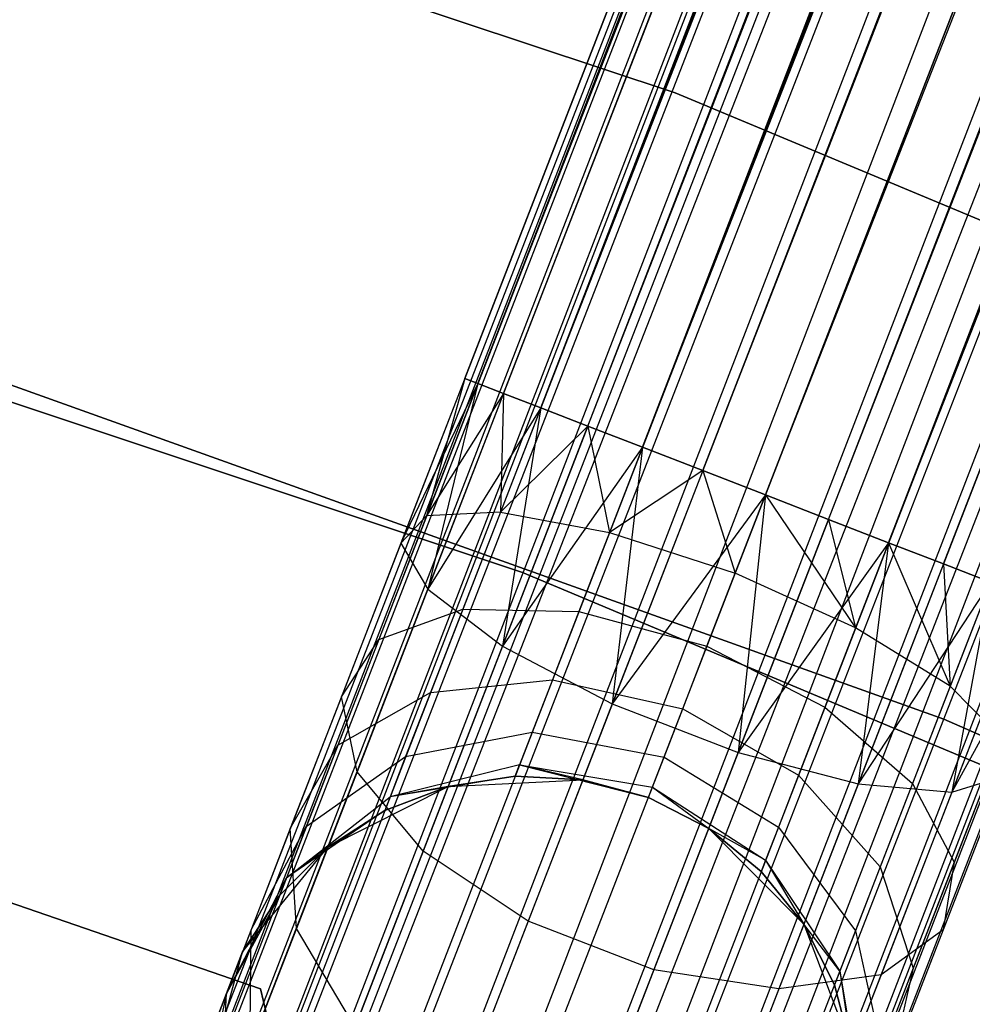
# Model space of a CAD drawing. Extents: x -189 to 189, y -189 to 189.
# Tile 517 of 591: x 20.26 to 23.19, y 56.65 to 59.69. Entities that reach past the tile are written whole.
import ezdxf

# ---------------------------------------------------------------- set-up
doc = ezdxf.new("R2010")
doc.units = 0
doc.header["$LTSCALE"] = 25.4
doc.layers.get('0').update_dxf_attribs({"linetype": 'CONTINUOUS'})

# ---------------------------------------------------------------- blocks, each defined once
blk = doc.blocks.new('CAMELEON-KENAI-C-12244_STL')
at = {"color": 0}
for p, q in [((59.9366, 157.4639, -9.3955), (14.6941, 40.6796, -9.3955)), ((59.9366, 157.4639, -9.3955), (14.6941, 40.6796, -9.6045)), ((59.9366, 157.4639, -9.3955), (14.6941, 40.6796, -9.3955)), ((59.9366, 157.4639, -9.3955), (14.6941, 40.6796, -9.6045)), ((59.9366, 157.4639, -9.3955), (14.7346, 40.6639, -9.809)), ((59.9366, 157.4639, -9.3955), (14.7346, 40.6639, -9.809)), ((59.9771, 157.4482, -9.809), (14.7346, 40.6639, -9.809)), ((59.9771, 157.4482, -9.809), (14.7346, 40.6639, -9.809)), ((59.9771, 157.4482, -9.809), (14.8139, 40.6331, -10)), ((59.9771, 157.4482, -9.809), (14.8139, 40.6331, -10)), ((59.9771, 157.4482, -9.809), (14.9285, 40.5888, -10.1691)), ((59.9771, 157.4482, -9.809), (14.9285, 40.5888, -10.1691)), ((60.0564, 157.4175, -9), (14.6941, 40.6796, -9.3955)), ((60.0564, 157.4175, -9), (14.6941, 40.6796, -9.3955)), ((60.0564, 157.4175, -9), (14.7346, 40.6639, -9.191)), ((60.0564, 157.4175, -9), (14.7346, 40.6639, -9.191)), ((14.8139, 40.6331, -9), (60.0564, 157.4175, -9)), ((14.8139, 40.6331, -9), (60.0564, 157.4175, -9)), ((14.9285, 40.5888, -8.8309), (60.0564, 157.4175, -9)), ((14.9285, 40.5888, -8.8309), (60.0564, 157.4175, -9)), ((60.171, 157.3731, -10.1691), (14.9285, 40.5888, -10.1691)), ((60.171, 157.3731, -10.1691), (14.9285, 40.5888, -10.1691)), ((60.171, 157.3731, -10.1691), (15.0733, 40.5326, -10.309)), ((60.171, 157.3731, -10.1691), (15.0733, 40.5326, -10.309)), ((14.9285, 40.5888, -8.8309), (60.3158, 157.317, -8.691)), ((14.9285, 40.5888, -8.8309), (60.3158, 157.317, -8.691)), ((15.0733, 40.5326, -8.691), (60.3158, 157.317, -8.691)), ((15.0733, 40.5326, -8.691), (60.3158, 157.317, -8.691)), ((60.4846, 157.2516, -10.4135), (15.0733, 40.5326, -10.309)), ((60.4846, 157.2516, -10.4135), (15.0733, 40.5326, -10.309)), ((60.4846, 157.2516, -10.4135), (15.2421, 40.4672, -10.4135)), ((60.4846, 157.2516, -10.4135), (15.2421, 40.4672, -10.4135)), ((15.4275, 40.3954, -10.4781), (60.4846, 157.2516, -10.4135)), ((15.4275, 40.3954, -10.4781), (60.4846, 157.2516, -10.4135)), ((15.6214, 40.3203, -10.5), (60.4846, 157.2516, -10.4135)), ((15.6214, 40.3203, -10.5), (60.4846, 157.2516, -10.4135)), ((15.0733, 40.5326, -8.691), (60.67, 157.1798, -8.5219)), ((15.0733, 40.5326, -8.691), (60.67, 157.1798, -8.5219)), ((15.2421, 40.4672, -8.5864), (60.67, 157.1798, -8.5219)), ((15.2421, 40.4672, -8.5864), (60.67, 157.1798, -8.5219)), ((60.67, 157.1798, -8.5219), (15.4275, 40.3954, -8.5219)), ((60.67, 157.1798, -8.5219), (15.4275, 40.3954, -8.5219)), ((15.6214, 40.3203, -8.5), (60.8639, 157.1047, -8.5)), ((15.6214, 40.3203, -8.5), (60.8639, 157.1047, -8.5)), ((15.6214, 40.3203, -10.5), (60.8639, 157.1047, -10.5)), ((15.6214, 40.3203, -10.5), (60.8639, 157.1047, -10.5)), ((15.8153, 40.2452, -10.4781), (60.8639, 157.1047, -10.5)), ((15.8153, 40.2452, -10.4781), (60.8639, 157.1047, -10.5)), ((16.0007, 40.1734, -10.4135), (60.8639, 157.1047, -10.5)), ((16.0007, 40.1734, -10.4135), (60.8639, 157.1047, -10.5)), ((15.8153, 40.2452, -8.5219), (61.0578, 157.0296, -8.5219)), ((15.8153, 40.2452, -8.5219), (61.0578, 157.0296, -8.5219)), ((61.2432, 156.9577, -10.4135), (16.0007, 40.1734, -10.4135)), ((61.2432, 156.9577, -10.4135), (16.0007, 40.1734, -10.4135)), ((61.2432, 156.9577, -10.4135), (16.1695, 40.108, -10.309)), ((61.2432, 156.9577, -10.4135), (16.1695, 40.108, -10.309)), ((61.2432, 156.9577, -10.4135), (16.3144, 40.0518, -10.1691)), ((61.2432, 156.9577, -10.4135), (16.3144, 40.0518, -10.1691)), ((15.8153, 40.2452, -8.5219), (61.412, 156.8923, -8.691)), ((15.8153, 40.2452, -8.5219), (61.412, 156.8923, -8.691)), ((16.0007, 40.1734, -8.5864), (61.412, 156.8923, -8.691)), ((16.0007, 40.1734, -8.5864), (61.412, 156.8923, -8.691)), ((61.412, 156.8923, -8.691), (16.1695, 40.108, -8.691)), ((61.412, 156.8923, -8.691), (16.1695, 40.108, -8.691)), ((61.5569, 156.8362, -10.1691), (16.3144, 40.0518, -10.1691)), ((61.5569, 156.8362, -10.1691), (16.3144, 40.0518, -10.1691)), ((61.5569, 156.8362, -10.1691), (16.429, 40.0075, -10)), ((61.5569, 156.8362, -10.1691), (16.429, 40.0075, -10)), ((61.5569, 156.8362, -10.1691), (16.5083, 39.9767, -9.809)), ((61.5569, 156.8362, -10.1691), (16.5083, 39.9767, -9.809)), ((16.1695, 40.108, -8.691), (61.6715, 156.7918, -9)), ((16.1695, 40.108, -8.691), (61.6715, 156.7918, -9)), ((16.3144, 40.0518, -8.8309), (61.6715, 156.7918, -9)), ((16.3144, 40.0518, -8.8309), (61.6715, 156.7918, -9)), ((61.6715, 156.7918, -9), (16.429, 40.0075, -9)), ((61.6715, 156.7918, -9), (16.429, 40.0075, -9)), ((61.6715, 156.7918, -9), (16.5083, 39.9767, -9.191)), ((61.6715, 156.7918, -9), (16.5083, 39.9767, -9.191)), ((61.7508, 156.7611, -9.809), (16.5083, 39.9767, -9.809)), ((61.7508, 156.7611, -9.809), (16.5083, 39.9767, -9.809)), ((61.7913, 156.7454, -9.3955), (16.5083, 39.9767, -9.191)), ((61.7913, 156.7454, -9.3955), (16.5083, 39.9767, -9.191)), ((61.7508, 156.7611, -9.809), (16.5488, 39.961, -9.6045)), ((61.7508, 156.7611, -9.809), (16.5488, 39.961, -9.3955)), ((61.7508, 156.7611, -9.809), (16.5488, 39.961, -9.6045)), ((61.7508, 156.7611, -9.809), (16.5488, 39.961, -9.3955)), ((61.7913, 156.7454, -9.3955), (16.5488, 39.961, -9.3955)), ((61.7913, 156.7454, -9.3955), (16.5488, 39.961, -9.3955)), ((21.6299, 58.583, -159.6045), (57.1579, 150.2914, -159.6045)), ((21.6299, 58.583, -159.6045), (57.1579, 150.2914, -159.6045)), ((21.6299, 58.583, -159.6045), (57.1984, 150.2757, -159.191)), ((21.6299, 58.583, -159.6045), (57.1984, 150.2757, -159.191)), ((21.6299, 58.583, -159.3955), (57.1984, 150.2757, -159.191)), ((21.6299, 58.583, -159.3955), (57.1984, 150.2757, -159.191)), ((21.6704, 58.5673, -159.809), (57.1579, 150.2914, -159.6045)), ((21.6704, 58.5673, -159.809), (57.1579, 150.2914, -159.6045)), ((21.6704, 58.5673, -159.191), (57.1984, 150.2757, -159.191)), ((21.6704, 58.5673, -159.191), (57.1984, 150.2757, -159.191)), ((21.6704, 58.5673, -159.809), (57.2777, 150.245, -160)), ((21.6704, 58.5673, -159.809), (57.2777, 150.245, -160)), ((21.7497, 58.5366, -160), (57.2777, 150.245, -160)), ((21.7497, 58.5366, -160), (57.2777, 150.245, -160)), ((21.8643, 58.4922, -160.1691), (57.2777, 150.245, -160)), ((21.8643, 58.4922, -160.1691), (57.2777, 150.245, -160)), ((21.6704, 58.5673, -159.191), (57.3923, 150.2006, -158.8309)), ((21.6704, 58.5673, -159.191), (57.3923, 150.2006, -158.8309)), ((21.7497, 58.5366, -159), (57.3923, 150.2006, -158.8309)), ((21.7497, 58.5366, -159), (57.3923, 150.2006, -158.8309)), ((21.8643, 58.4922, -158.8309), (57.3923, 150.2006, -158.8309)), ((21.8643, 58.4922, -158.8309), (57.3923, 150.2006, -158.8309)), ((21.8643, 58.4922, -160.1691), (57.5372, 150.1445, -160.309)), ((21.8643, 58.4922, -160.1691), (57.5372, 150.1445, -160.309)), ((22.0092, 58.4361, -160.309), (57.5372, 150.1445, -160.309)), ((22.0092, 58.4361, -160.309), (57.5372, 150.1445, -160.309)), ((22.178, 58.3707, -160.4135), (57.5372, 150.1445, -160.309)), ((22.178, 58.3707, -160.4135), (57.5372, 150.1445, -160.309)), ((21.8643, 58.4922, -158.8309), (57.706, 150.0791, -158.5865)), ((21.8643, 58.4922, -158.8309), (57.706, 150.0791, -158.5865)), ((22.0092, 58.4361, -158.691), (57.706, 150.0791, -158.5865)), ((22.0092, 58.4361, -158.691), (57.706, 150.0791, -158.5865)), ((22.178, 58.3707, -158.5865), (57.706, 150.0791, -158.5865)), ((22.178, 58.3707, -158.5865), (57.706, 150.0791, -158.5865)), ((22.178, 58.3707, -160.4135), (57.8914, 150.0072, -160.4781)), ((22.178, 58.3707, -160.4135), (57.8914, 150.0072, -160.4781)), ((22.3634, 58.2989, -160.4781), (57.8914, 150.0072, -160.4781)), ((22.3634, 58.2989, -160.4781), (57.8914, 150.0072, -160.4781)), ((22.178, 58.3707, -158.5865), (58.0853, 149.9321, -158.5)), ((22.178, 58.3707, -158.5865), (58.0853, 149.9321, -158.5)), ((22.3634, 58.2989, -158.5219), (58.0853, 149.9321, -158.5)), ((22.3634, 58.2989, -158.5219), (58.0853, 149.9321, -158.5)), ((58.0853, 149.9321, -158.5), (22.5573, 58.2238, -158.5)), ((22.5573, 58.2238, -160.5), (58.0853, 149.9321, -160.5)), ((22.5573, 58.2238, -160.5), (58.0853, 149.9321, -160.5)), ((58.0853, 149.9321, -158.5), (22.5573, 58.2238, -158.5)), ((22.7511, 58.1487, -160.4781), (58.2791, 149.857, -160.4781)), ((22.7511, 58.1487, -160.4781), (58.2791, 149.857, -160.4781)), ((22.9365, 58.0768, -160.4135), (58.2791, 149.857, -160.4781)), ((22.9365, 58.0768, -160.4135), (58.2791, 149.857, -160.4781)), ((22.5573, 58.2238, -158.5), (58.4645, 149.7852, -158.5865)), ((22.5573, 58.2238, -158.5), (58.4645, 149.7852, -158.5865)), ((22.7511, 58.1487, -158.5219), (58.4645, 149.7852, -158.5865)), ((22.7511, 58.1487, -158.5219), (58.4645, 149.7852, -158.5865)), ((22.9365, 58.0768, -158.5865), (58.4645, 149.7852, -158.5865)), ((22.9365, 58.0768, -158.5865), (58.4645, 149.7852, -158.5865)), ((22.9365, 58.0768, -160.4135), (58.6334, 149.7198, -160.309)), ((22.9365, 58.0768, -160.4135), (58.6334, 149.7198, -160.309)), ((23.1054, 58.0114, -160.309), (58.6334, 149.7198, -160.309)), ((23.1054, 58.0114, -160.309), (58.6334, 149.7198, -160.309)), ((22.9365, 58.0768, -158.5865), (58.7782, 149.6637, -158.8309)), ((22.9365, 58.0768, -158.5865), (58.7782, 149.6637, -158.8309)), ((23.1054, 58.0114, -158.691), (58.7782, 149.6637, -158.8309)), ((23.1054, 58.0114, -158.691), (58.7782, 149.6637, -158.8309)), ((22.2785, 59.4632, -160.5), (17.7721, 60.9607, -160.5)), ((17.7721, 60.9607, -170), (22.2785, 59.4632, -170)), ((22.2785, 59.4632, -160.5), (17.7721, 60.9607, -160.5)), ((17.7721, 60.9607, -170), (22.2785, 59.4632, -170)), ((17.4131, 59.4508, -167), (21.8077, 57.9844, -167)), ((21.8077, 57.9844, -168), (17.4131, 59.4508, -168)), ((17.4131, 59.4508, -167), (21.8077, 57.9844, -167)), ((21.8077, 57.9844, -168), (17.4131, 59.4508, -168)), ((26.6604, 57.6332, -160.5), (22.2785, 59.4632, -160.5)), ((22.2785, 59.4632, -170), (26.6604, 57.6332, -170)), ((22.2785, 59.4632, -160.5), (22.2785, 59.4632, -170)), ((26.6604, 57.6332, -160.5), (22.2785, 59.4632, -160.5)), ((22.2785, 59.4632, -170), (26.6604, 57.6332, -170)), ((22.2785, 59.4632, -160.5), (22.2785, 59.4632, -170)), ((18.6893, 59.1148, -160.5), (23.1071, 57.5332, -160.5)), ((23.1071, 57.5332, -170), (18.6893, 59.1148, -170)), ((23.1071, 57.5332, -170), (18.6893, 59.1148, -170)), ((18.6893, 59.1148, -160.5), (23.1071, 57.5332, -160.5)), ((21.6299, 58.583, -159.6045), (21.4331, 58.0751, -159.4672)), ((21.6299, 58.583, -159.3955), (21.4331, 58.0751, -159.4672)), ((21.6299, 58.583, -159.3955), (21.4331, 58.0751, -159.4672)), ((21.6299, 58.583, -159.6045), (21.4331, 58.0751, -159.4672)), ((21.6299, 58.583, -159.6045), (21.5123, 58.1592, -159.8666)), ((21.6299, 58.583, -159.6045), (21.5123, 58.1592, -159.8666)), ((21.6704, 58.5673, -159.809), (21.6299, 58.583, -159.6045)), ((21.6299, 58.583, -159.3955), (21.6704, 58.5673, -159.191)), ((21.6299, 58.583, -159.3955), (21.6704, 58.5673, -159.191)), ((21.6704, 58.5673, -159.809), (21.6299, 58.583, -159.6045)), ((21.6704, 58.5673, -159.191), (21.4331, 58.0751, -159.4672)), ((21.6704, 58.5673, -159.191), (21.4331, 58.0751, -159.4672)), ((21.6704, 58.5673, -159.809), (21.5123, 58.1592, -159.8666)), ((21.6704, 58.5673, -159.809), (21.5123, 58.1592, -159.8666)), ((21.6704, 58.5673, -159.191), (21.516, 57.9333, -159.0852)), ((21.6704, 58.5673, -159.191), (21.516, 57.9333, -159.0852)), ((21.7497, 58.5366, -160), (21.6704, 58.5673, -159.809)), ((21.6704, 58.5673, -159.191), (21.7497, 58.5366, -159)), ((21.6704, 58.5673, -159.191), (21.7497, 58.5366, -159)), ((21.7497, 58.5366, -160), (21.6704, 58.5673, -159.809)), ((21.7497, 58.5366, -160), (21.5123, 58.1592, -159.8666)), ((21.7497, 58.5366, -160), (21.5123, 58.1592, -159.8666)), ((21.7497, 58.5366, -159), (21.516, 57.9333, -159.0852)), ((21.7497, 58.5366, -159), (21.516, 57.9333, -159.0852)), ((21.7497, 58.5366, -160), (21.7399, 58.171, -160.2145)), ((21.7497, 58.5366, -160), (21.7399, 58.171, -160.2145)), ((21.8643, 58.4922, -160.1691), (21.7497, 58.5366, -160)), ((21.7497, 58.5366, -159), (21.8643, 58.4922, -158.8309)), ((21.7497, 58.5366, -159), (21.8643, 58.4922, -158.8309)), ((21.8643, 58.4922, -160.1691), (21.7497, 58.5366, -160)), ((21.8643, 58.4922, -158.8309), (21.516, 57.9333, -159.0852)), ((21.8643, 58.4922, -158.8309), (21.516, 57.9333, -159.0852)), ((21.8643, 58.4922, -160.1691), (21.7399, 58.171, -160.2145)), ((21.8643, 58.4922, -160.1691), (21.7399, 58.171, -160.2145)), ((21.8643, 58.4922, -158.8309), (21.7465, 57.7582, -158.7867)), ((21.8643, 58.4922, -158.8309), (21.7465, 57.7582, -158.7867)), ((22.0092, 58.4361, -160.309), (21.8643, 58.4922, -160.1691)), ((21.8643, 58.4922, -158.8309), (22.0092, 58.4361, -158.691)), ((21.8643, 58.4922, -158.8309), (22.0092, 58.4361, -158.691)), ((22.0092, 58.4361, -160.309), (21.8643, 58.4922, -160.1691)), ((22.0092, 58.4361, -160.309), (21.7399, 58.171, -160.2145)), ((22.0092, 58.4361, -160.309), (21.7399, 58.171, -160.2145)), ((22.0092, 58.4361, -158.691), (21.7465, 57.7582, -158.7867)), ((22.0092, 58.4361, -158.691), (21.7465, 57.7582, -158.7867)), ((22.178, 58.3707, -160.4135), (22.0092, 58.4361, -160.309)), ((22.0092, 58.4361, -158.691), (22.178, 58.3707, -158.5865)), ((22.0092, 58.4361, -158.691), (22.178, 58.3707, -158.5865)), ((22.0092, 58.4361, -160.309), (22.0764, 58.1085, -160.4506)), ((22.0092, 58.4361, -160.309), (22.0764, 58.1085, -160.4506)), ((22.178, 58.3707, -160.4135), (22.0092, 58.4361, -160.309)), ((22.178, 58.3707, -158.5865), (21.7465, 57.7582, -158.7867)), ((22.178, 58.3707, -158.5865), (21.7465, 57.7582, -158.7867)), ((22.178, 58.3707, -160.4135), (22.0764, 58.1085, -160.4506)), ((22.178, 58.3707, -160.4135), (22.0764, 58.1085, -160.4506)), ((22.178, 58.3707, -158.5865), (22.0849, 57.5801, -158.6233)), ((22.178, 58.3707, -158.5865), (22.0849, 57.5801, -158.6233)), ((22.3634, 58.2989, -160.4781), (22.178, 58.3707, -160.4135)), ((22.178, 58.3707, -158.5865), (22.3634, 58.2989, -158.5219)), ((22.178, 58.3707, -158.5865), (22.3634, 58.2989, -158.5219)), ((22.3634, 58.2989, -160.4781), (22.178, 58.3707, -160.4135)), ((22.3634, 58.2989, -160.4781), (22.0764, 58.1085, -160.4506)), ((22.3634, 58.2989, -160.4781), (22.0764, 58.1085, -160.4506)), ((22.3634, 58.2989, -158.5219), (22.0849, 57.5801, -158.6233)), ((22.3634, 58.2989, -158.5219), (22.0849, 57.5801, -158.6233)), ((22.5573, 58.2238, -160.5), (22.3634, 58.2989, -160.4781)), ((22.3634, 58.2989, -158.5219), (22.5573, 58.2238, -158.5)), ((22.3634, 58.2989, -158.5219), (22.5573, 58.2238, -158.5)), ((22.3634, 58.2989, -160.4781), (22.4638, 57.9824, -160.5341)), ((22.3634, 58.2989, -160.4781), (22.4638, 57.9824, -160.5341)), ((22.5573, 58.2238, -160.5), (22.3634, 58.2989, -160.4781)), ((22.5573, 58.2238, -158.5), (22.0849, 57.5801, -158.6233)), ((22.5573, 58.2238, -158.5), (22.0849, 57.5801, -158.6233)), ((22.4638, 57.9824, -160.5341), (22.5573, 58.2238, -160.5)), ((22.4638, 57.9824, -160.5341), (22.5573, 58.2238, -160.5)), ((22.5573, 58.2238, -158.5), (22.4727, 57.4299, -158.6233)), ((22.5573, 58.2238, -158.5), (22.4727, 57.4299, -158.6233)), ((22.5573, 58.2238, -158.5), (22.7511, 58.1487, -158.5219)), ((22.7511, 58.1487, -160.4781), (22.5573, 58.2238, -160.5)), ((22.5573, 58.2238, -160.5), (22.8349, 57.8146, -160.4506)), ((22.7511, 58.1487, -160.4781), (22.5573, 58.2238, -160.5)), ((22.5573, 58.2238, -160.5), (22.8349, 57.8146, -160.4506)), ((22.5573, 58.2238, -158.5), (22.7511, 58.1487, -158.5219)), ((21.5123, 58.1592, -159.8666), (21.365, 57.7789, -160.0356)), ((21.5123, 58.1592, -159.8666), (21.365, 57.7789, -160.0356)), ((21.5123, 58.1592, -159.8666), (21.4331, 58.0751, -159.4672)), ((21.5123, 58.1592, -159.8666), (21.4331, 58.0751, -159.4672)), ((21.7399, 58.171, -160.2145), (21.5123, 58.1592, -159.8666)), ((21.7399, 58.171, -160.2145), (21.5123, 58.1592, -159.8666)), ((21.7399, 58.171, -160.2145), (21.6239, 57.8717, -160.3474)), ((21.7399, 58.171, -160.2145), (21.6239, 57.8717, -160.3474)), ((21.7399, 58.171, -160.2145), (22.0764, 58.1085, -160.4506)), ((21.7399, 58.171, -160.2145), (22.0764, 58.1085, -160.4506)), ((22.7511, 58.1487, -158.5219), (22.4727, 57.4299, -158.6233)), ((22.7511, 58.1487, -158.5219), (22.4727, 57.4299, -158.6233)), ((22.7511, 58.1487, -158.5219), (22.9365, 58.0768, -158.5865)), ((22.9365, 58.0768, -160.4135), (22.7511, 58.1487, -160.4781)), ((22.7511, 58.1487, -160.4781), (22.8349, 57.8146, -160.4506)), ((22.7511, 58.1487, -160.4781), (22.8349, 57.8146, -160.4506)), ((22.9365, 58.0768, -160.4135), (22.7511, 58.1487, -160.4781)), ((22.7511, 58.1487, -158.5219), (22.9365, 58.0768, -158.5865)), ((22.0764, 58.1085, -160.4506), (21.9818, 57.8642, -160.5591)), ((22.0764, 58.1085, -160.4506), (21.9818, 57.8642, -160.5591)), ((22.0764, 58.1085, -160.4506), (22.4638, 57.9824, -160.5341)), ((22.0764, 58.1085, -160.4506), (22.4638, 57.9824, -160.5341)), ((21.4331, 58.0751, -159.4672), (21.2498, 57.6018, -159.6774)), ((21.4331, 58.0751, -159.4672), (21.2498, 57.6018, -159.6774)), ((21.4331, 58.0751, -159.4672), (21.516, 57.9333, -159.0852)), ((21.4331, 58.0751, -159.4672), (21.516, 57.9333, -159.0852)), ((22.9365, 58.0768, -158.5865), (22.4727, 57.4299, -158.6233)), ((22.9365, 58.0768, -158.5865), (22.4727, 57.4299, -158.6233)), ((22.9365, 58.0768, -160.4135), (22.8349, 57.8146, -160.4506)), ((22.9365, 58.0768, -160.4135), (22.8349, 57.8146, -160.4506)), ((22.9365, 58.0768, -158.5865), (22.8427, 57.3335, -158.7867)), ((22.9365, 58.0768, -158.5865), (22.8427, 57.3335, -158.7867)), ((22.9365, 58.0768, -158.5865), (23.1054, 58.0114, -158.691)), ((23.1054, 58.0114, -160.309), (22.9365, 58.0768, -160.4135)), ((22.9365, 58.0768, -160.4135), (23.1258, 57.6341, -160.2145)), ((23.1054, 58.0114, -160.309), (22.9365, 58.0768, -160.4135)), ((22.9365, 58.0768, -160.4135), (23.1258, 57.6341, -160.2145)), ((22.9365, 58.0768, -158.5865), (23.1054, 58.0114, -158.691)), ((23.1054, 58.0114, -158.691), (22.8427, 57.3335, -158.7867)), ((23.1054, 58.0114, -158.691), (22.8427, 57.3335, -158.7867)), ((23.1054, 58.0114, -158.691), (23.2502, 57.9553, -158.8309)), ((23.2502, 57.9553, -160.1691), (23.1054, 58.0114, -160.309)), ((23.1054, 58.0114, -160.309), (23.1258, 57.6341, -160.2145)), ((23.1054, 58.0114, -160.309), (23.1258, 57.6341, -160.2145)), ((23.2502, 57.9553, -160.1691), (23.1054, 58.0114, -160.309)), ((23.1054, 58.0114, -158.691), (23.2502, 57.9553, -158.8309)), ((21.8077, 57.9844, -167), (21.8077, 57.9844, -168)), ((21.8077, 57.9844, -167), (26.0804, 56.1937, -167)), ((26.0804, 56.1937, -168), (21.8077, 57.9844, -168)), ((21.8077, 57.9844, -167), (21.8077, 57.9844, -168)), ((21.8077, 57.9844, -167), (26.0804, 56.1937, -167)), ((26.0804, 56.1937, -168), (21.8077, 57.9844, -168)), ((22.3766, 57.7575, -160.634), (22.4638, 57.9824, -160.5341)), ((22.3766, 57.7575, -160.634), (22.4638, 57.9824, -160.5341)), ((22.8349, 57.8146, -160.4506), (22.4638, 57.9824, -160.5341)), ((22.8349, 57.8146, -160.4506), (22.4638, 57.9824, -160.5341)), ((21.516, 57.9333, -159.0852), (21.2982, 57.371, -159.3349)), ((21.516, 57.9333, -159.0852), (21.2982, 57.371, -159.3349)), ((21.516, 57.9333, -159.0852), (21.7465, 57.7582, -158.7867)), ((21.516, 57.9333, -159.0852), (21.7465, 57.7582, -158.7867)), ((23.2502, 57.9553, -158.8309), (22.8427, 57.3335, -158.7867)), ((23.2502, 57.9553, -158.8309), (22.8427, 57.3335, -158.7867)), ((23.2502, 57.9553, -160.1691), (23.1258, 57.6341, -160.2145)), ((23.2502, 57.9553, -160.1691), (23.1258, 57.6341, -160.2145)), ((23.2502, 57.9553, -158.8309), (23.1311, 57.3076, -159.0852)), ((23.2502, 57.9553, -158.8309), (23.1311, 57.3076, -159.0852)), ((23.3648, 57.9109, -159), (23.1311, 57.3076, -159.0852)), ((23.3648, 57.9109, -159), (23.1311, 57.3076, -159.0852)), ((21.365, 57.7789, -160.0356), (21.6239, 57.8717, -160.3474)), ((21.365, 57.7789, -160.0356), (21.6239, 57.8717, -160.3474)), ((21.6239, 57.8717, -160.3474), (21.5243, 57.6147, -160.5589)), ((21.6239, 57.8717, -160.3474), (21.5243, 57.6147, -160.5589)), ((21.6239, 57.8717, -160.3474), (21.9818, 57.8642, -160.5591)), ((21.6239, 57.8717, -160.3474), (21.9818, 57.8642, -160.5591)), ((23.4441, 57.8802, -159.191), (23.1311, 57.3076, -159.0852)), ((23.4441, 57.8802, -159.191), (23.1311, 57.3076, -159.0852)), ((21.9818, 57.8642, -160.5591), (21.9005, 57.6543, -160.7318)), ((21.9818, 57.8642, -160.5591), (21.9005, 57.6543, -160.7318)), ((21.9818, 57.8642, -160.5591), (22.3766, 57.7575, -160.634)), ((21.9818, 57.8642, -160.5591), (22.3766, 57.7575, -160.634)), ((22.8349, 57.8146, -160.4506), (22.7403, 57.5703, -160.5591)), ((22.8349, 57.8146, -160.4506), (22.7403, 57.5703, -160.5591)), ((23.1258, 57.6341, -160.2145), (22.8349, 57.8146, -160.4506)), ((23.1258, 57.6341, -160.2145), (22.8349, 57.8146, -160.4506)), ((21.365, 57.7789, -160.0356), (21.2385, 57.4524, -160.3043)), ((21.365, 57.7789, -160.0356), (21.2385, 57.4524, -160.3043)), ((21.2498, 57.6018, -159.6774), (21.365, 57.7789, -160.0356)), ((21.2498, 57.6018, -159.6774), (21.365, 57.7789, -160.0356)), ((21.7465, 57.7582, -158.7867), (21.5018, 57.1264, -159.0673)), ((21.7465, 57.7582, -158.7867), (21.5018, 57.1264, -159.0673)), ((21.7465, 57.7582, -158.7867), (22.0849, 57.5801, -158.6233)), ((21.7465, 57.7582, -158.7867), (22.0849, 57.5801, -158.6233)), ((22.3018, 57.5644, -160.7929), (22.3766, 57.7575, -160.634)), ((22.3018, 57.5644, -160.7929), (22.3766, 57.7575, -160.634)), ((22.3766, 57.7575, -160.634), (22.7403, 57.5703, -160.5591)), ((22.3766, 57.7575, -160.634), (22.7403, 57.5703, -160.5591)), ((21.5243, 57.6147, -160.5589), (21.9005, 57.6543, -160.7318)), ((21.5243, 57.6147, -160.5589), (21.9005, 57.6543, -160.7318)), ((21.9005, 57.6543, -160.7318), (21.8381, 57.4933, -160.9568)), ((21.9005, 57.6543, -160.7318), (21.8381, 57.4933, -160.9568)), ((21.9005, 57.6543, -160.7318), (22.3018, 57.5644, -160.7929)), ((21.9005, 57.6543, -160.7318), (22.3018, 57.5644, -160.7929)), ((23.1258, 57.6341, -160.2145), (23.0098, 57.3348, -160.3474)), ((23.1258, 57.6341, -160.2145), (23.0098, 57.3348, -160.3474)), ((23.286, 57.4721, -159.8666), (23.1258, 57.6341, -160.2145)), ((23.286, 57.4721, -159.8666), (23.1258, 57.6341, -160.2145)), ((18.3445, 57.6152, -165), (21.0006, 56.7019, -165)), ((21.0006, 56.7019, -167), (18.3445, 57.6152, -167)), ((21.0006, 56.7019, -167), (18.3445, 57.6152, -167)), ((18.3445, 57.6152, -165), (21.0006, 56.7019, -165)), ((21.2498, 57.6018, -159.6774), (21.0923, 57.1954, -160.0119)), ((21.2498, 57.6018, -159.6774), (21.0923, 57.1954, -160.0119)), ((21.2385, 57.4524, -160.3043), (21.5243, 57.6147, -160.5589)), ((21.2385, 57.4524, -160.3043), (21.5243, 57.6147, -160.5589)), ((21.2982, 57.371, -159.3349), (21.2498, 57.6018, -159.6774)), ((21.2982, 57.371, -159.3349), (21.2498, 57.6018, -159.6774)), ((21.5243, 57.6147, -160.5589), (21.4479, 57.4175, -160.8346)), ((21.5243, 57.6147, -160.5589), (21.4479, 57.4175, -160.8346)), ((22.0849, 57.5801, -158.6233), (21.8255, 56.9104, -158.9209)), ((22.0849, 57.5801, -158.6233), (21.8255, 56.9104, -158.9209)), ((22.0849, 57.5801, -158.6233), (22.4727, 57.4299, -158.6233)), ((22.0849, 57.5801, -158.6233), (22.4727, 57.4299, -158.6233)), ((22.7403, 57.5703, -160.5591), (22.659, 57.3605, -160.7318)), ((22.7403, 57.5703, -160.5591), (22.659, 57.3605, -160.7318)), ((22.7403, 57.5703, -160.5591), (23.0098, 57.3348, -160.3474)), ((22.7403, 57.5703, -160.5591), (23.0098, 57.3348, -160.3474)), ((22.2444, 57.4162, -161), (22.3018, 57.5644, -160.7929)), ((22.2444, 57.4162, -161), (22.3018, 57.5644, -160.7929)), ((22.3018, 57.5644, -160.7929), (22.659, 57.3605, -160.7318)), ((22.3018, 57.5644, -160.7929), (22.659, 57.3605, -160.7318)), ((23.1071, 57.5332, -160.5), (27.3926, 55.6221, -160.5)), ((27.3926, 55.6221, -170), (23.1071, 57.5332, -170)), ((23.1071, 57.5332, -170), (23.1071, 57.5332, -160.5)), ((23.1071, 57.5332, -170), (23.1071, 57.5332, -160.5)), ((27.3926, 55.6221, -170), (23.1071, 57.5332, -170)), ((23.1071, 57.5332, -160.5), (27.3926, 55.6221, -160.5)), ((21.4479, 57.4175, -160.8346), (21.8381, 57.4933, -160.9568)), ((21.4479, 57.4175, -160.8346), (21.8381, 57.4933, -160.9568)), ((21.8381, 57.4933, -160.9568), (21.7989, 57.3921, -161.2188)), ((21.8381, 57.4933, -160.9568), (21.7989, 57.3921, -161.2188)), ((21.8381, 57.4933, -160.9568), (22.2444, 57.4162, -161)), ((21.8381, 57.4933, -160.9568), (22.2444, 57.4162, -161)), ((21.0923, 57.1954, -160.0119), (21.2385, 57.4524, -160.3043)), ((21.0923, 57.1954, -160.0119), (21.2385, 57.4524, -160.3043)), ((21.2385, 57.4524, -160.3043), (21.1414, 57.2018, -160.6545)), ((21.2385, 57.4524, -160.3043), (21.1414, 57.2018, -160.6545)), ((23.286, 57.4721, -159.8666), (23.1387, 57.0918, -160.0356)), ((23.286, 57.4721, -159.8666), (23.1387, 57.0918, -160.0356)), ((21.1414, 57.2018, -160.6545), (21.4479, 57.4175, -160.8346)), ((21.1414, 57.2018, -160.6545), (21.4479, 57.4175, -160.8346)), ((21.4479, 57.4175, -160.8346), (21.3999, 57.2935, -161.1555)), ((21.4479, 57.4175, -160.8346), (21.3999, 57.2935, -161.1555)), ((22.2083, 57.3231, -161.2412), (22.2444, 57.4162, -161)), ((22.2083, 57.3231, -161.2412), (22.2444, 57.4162, -161)), ((22.4727, 57.4299, -158.6233), (22.2132, 56.7601, -158.9209)), ((22.4727, 57.4299, -158.6233), (22.2132, 56.7601, -158.9209)), ((22.2444, 57.4162, -161), (22.5966, 57.1995, -160.9568)), ((22.2444, 57.4162, -161), (22.5966, 57.1995, -160.9568)), ((22.4727, 57.4299, -158.6233), (22.8427, 57.3335, -158.7867)), ((22.4727, 57.4299, -158.6233), (22.8427, 57.3335, -158.7867)), ((21.7989, 57.3921, -161.2188), (21.3999, 57.2935, -161.1555)), ((21.7989, 57.3921, -161.2188), (21.3999, 57.2935, -161.1555)), ((21.7855, 57.3576, -161.5), (21.7989, 57.3921, -161.2188)), ((21.7855, 57.3576, -161.5), (21.7989, 57.3921, -161.2188)), ((21.9942, 57.346, -161.5), (21.7989, 57.3921, -161.2188)), ((21.7989, 57.3921, -161.2188), (22.196, 57.2913, -161.5)), ((21.9942, 57.346, -161.5), (21.7989, 57.3921, -161.2188)), ((21.7989, 57.3921, -161.2188), (22.196, 57.2913, -161.5)), ((21.7989, 57.3921, -161.2188), (22.2083, 57.3231, -161.2412)), ((21.7989, 57.3921, -161.2188), (22.2083, 57.3231, -161.2412)), ((21.2982, 57.371, -159.3349), (21.1111, 56.8882, -159.7322)), ((21.2982, 57.371, -159.3349), (21.1111, 56.8882, -159.7322)), ((21.5018, 57.1264, -159.0673), (21.2982, 57.371, -159.3349)), ((21.5018, 57.1264, -159.0673), (21.2982, 57.371, -159.3349)), ((21.7855, 57.3576, -161.5), (21.3999, 57.2935, -161.1555)), ((21.7855, 57.3576, -161.5), (21.3999, 57.2935, -161.1555)), ((21.7855, 57.3576, -161.5), (21.5789, 57.3255, -161.5)), ((21.5789, 57.3255, -167), (21.7855, 57.3576, -161.5)), ((21.7855, 57.3576, -161.5), (21.5789, 57.3255, -161.5)), ((21.5789, 57.3255, -167), (21.7855, 57.3576, -161.5)), ((21.9942, 57.346, -161.5), (21.7855, 57.3576, -161.5)), ((21.7855, 57.3576, -161.5), (21.9942, 57.346, -167)), ((21.7855, 57.3576, -161.5), (21.9942, 57.346, -167)), ((21.9942, 57.346, -161.5), (21.7855, 57.3576, -161.5)), ((22.659, 57.3605, -160.7318), (22.5966, 57.1995, -160.9568)), ((22.659, 57.3605, -160.7318), (22.5966, 57.1995, -160.9568)), ((22.659, 57.3605, -160.7318), (22.9103, 57.0778, -160.5589)), ((22.659, 57.3605, -160.7318), (22.9103, 57.0778, -160.5589)), ((23.2879, 57.3566, -159.4672), (23.1045, 56.8833, -159.6774)), ((23.2879, 57.3566, -159.4672), (23.1045, 56.8833, -159.6774)), ((23.1311, 57.3076, -159.0852), (23.2879, 57.3566, -159.4672)), ((23.1311, 57.3076, -159.0852), (23.2879, 57.3566, -159.4672)), ((21.2079, 57.1379, -167), (21.5789, 57.3255, -167)), ((21.2079, 57.1379, -167), (21.5789, 57.3255, -167)), ((21.5789, 57.3255, -161.5), (21.3835, 57.2512, -161.5)), ((21.3835, 57.2512, -161.5), (21.5789, 57.3255, -167)), ((21.3835, 57.2512, -161.5), (21.5789, 57.3255, -167)), ((21.5789, 57.3255, -161.5), (21.3835, 57.2512, -161.5)), ((21.5789, 57.3255, -161.5), (21.3999, 57.2935, -161.1555)), ((21.5789, 57.3255, -161.5), (21.3999, 57.2935, -161.1555)), ((21.5789, 57.3255, -167), (21.9942, 57.346, -167)), ((21.5789, 57.3255, -167), (21.9942, 57.346, -167)), ((21.5789, 57.3255, -161.5), (21.5789, 57.3255, -167)), ((21.5789, 57.3255, -161.5), (21.5789, 57.3255, -167)), ((21.9942, 57.346, -167), (22.196, 57.2913, -167)), ((22.196, 57.2913, -161.5), (21.9942, 57.346, -161.5)), ((21.9942, 57.346, -161.5), (21.9942, 57.346, -167)), ((21.9942, 57.346, -161.5), (21.9942, 57.346, -167)), ((22.196, 57.2913, -161.5), (21.9942, 57.346, -161.5)), ((21.9942, 57.346, -167), (22.196, 57.2913, -167)), ((22.8427, 57.3335, -158.7867), (22.598, 56.7018, -159.0673)), ((22.8427, 57.3335, -158.7867), (22.598, 56.7018, -159.0673)), ((22.8427, 57.3335, -158.7867), (23.1311, 57.3076, -159.0852)), ((22.8427, 57.3335, -158.7867), (23.1311, 57.3076, -159.0852)), ((23.0098, 57.3348, -160.3474), (22.9103, 57.0778, -160.5589)), ((23.0098, 57.3348, -160.3474), (22.9103, 57.0778, -160.5589)), ((23.0098, 57.3348, -160.3474), (23.1387, 57.0918, -160.0356)), ((23.0098, 57.3348, -160.3474), (23.1387, 57.0918, -160.0356)), ((21.0804, 57.0443, -161.0623), (21.3999, 57.2935, -161.1555)), ((21.0804, 57.0443, -161.0623), (21.3999, 57.2935, -161.1555)), ((21.3999, 57.2935, -161.1555), (21.3835, 57.2512, -161.5)), ((21.3999, 57.2935, -161.1555), (21.3835, 57.2512, -161.5)), ((22.196, 57.2913, -161.5), (22.2083, 57.3231, -161.2412)), ((22.196, 57.2913, -161.5), (22.2083, 57.3231, -161.2412)), ((22.2083, 57.3231, -161.2412), (22.382, 57.1958, -161.5)), ((22.2083, 57.3231, -161.2412), (22.382, 57.1958, -161.5)), ((22.2083, 57.3231, -161.2412), (22.5574, 57.0983, -161.2188)), ((22.2083, 57.3231, -161.2412), (22.5574, 57.0983, -161.2188)), ((23.1311, 57.3076, -159.0852), (22.9132, 56.7453, -159.3349)), ((23.1311, 57.3076, -159.0852), (22.9132, 56.7453, -159.3349)), ((22.196, 57.2913, -167), (22.382, 57.1958, -167)), ((22.382, 57.1958, -161.5), (22.196, 57.2913, -161.5)), ((22.196, 57.2913, -161.5), (22.196, 57.2913, -167)), ((22.196, 57.2913, -161.5), (22.196, 57.2913, -167)), ((22.382, 57.1958, -161.5), (22.196, 57.2913, -161.5)), ((22.196, 57.2913, -167), (22.382, 57.1958, -167)), ((21.3835, 57.2512, -161.5), (21.0804, 57.0443, -161.0623)), ((21.3835, 57.2512, -161.5), (21.0804, 57.0443, -161.0623)), ((21.3835, 57.2512, -161.5), (21.2079, 57.1379, -161.5)), ((21.2079, 57.1379, -167), (21.3835, 57.2512, -161.5)), ((21.3835, 57.2512, -161.5), (21.2079, 57.1379, -161.5)), ((21.2079, 57.1379, -167), (21.3835, 57.2512, -161.5)), ((20.9715, 56.8835, -160.4477), (21.1414, 57.2018, -160.6545)), ((20.9715, 56.8835, -160.4477), (21.1414, 57.2018, -160.6545)), ((21.0923, 57.1954, -160.0119), (20.9715, 56.8835, -160.4477)), ((21.0923, 57.1954, -160.0119), (20.9715, 56.8835, -160.4477)), ((21.1414, 57.2018, -160.6545), (21.0804, 57.0443, -161.0623)), ((21.1414, 57.2018, -160.6545), (21.0804, 57.0443, -161.0623)), ((21.1111, 56.8882, -159.7322), (21.0923, 57.1954, -160.0119)), ((21.1111, 56.8882, -159.7322), (21.0923, 57.1954, -160.0119)), ((22.382, 57.1958, -167), (22.6751, 56.9009, -167)), ((22.5574, 57.0983, -161.2188), (22.382, 57.1958, -161.5)), ((22.5574, 57.0983, -161.2188), (22.382, 57.1958, -161.5)), ((22.5441, 57.0637, -161.5), (22.382, 57.1958, -161.5)), ((22.382, 57.1958, -167), (22.5441, 57.0637, -161.5)), ((22.382, 57.1958, -167), (22.6751, 56.9009, -167)), ((22.382, 57.1958, -161.5), (22.382, 57.1958, -167)), ((22.382, 57.1958, -161.5), (22.382, 57.1958, -167)), ((22.5441, 57.0637, -161.5), (22.382, 57.1958, -161.5)), ((22.382, 57.1958, -167), (22.5441, 57.0637, -161.5)), ((22.5966, 57.1995, -160.9568), (22.5574, 57.0983, -161.2188)), ((22.5966, 57.1995, -160.9568), (22.5574, 57.0983, -161.2188)), ((22.5966, 57.1995, -160.9568), (22.8339, 56.8806, -160.8346)), ((22.5966, 57.1995, -160.9568), (22.8339, 56.8806, -160.8346)), ((20.9452, 56.8156, -167), (21.2079, 57.1379, -167)), ((20.9452, 56.8156, -167), (21.2079, 57.1379, -167)), ((21.2079, 57.1379, -161.5), (21.0596, 56.9905, -161.5)), ((21.0596, 56.9905, -161.5), (21.2079, 57.1379, -167)), ((21.0596, 56.9905, -161.5), (21.2079, 57.1379, -167)), ((21.2079, 57.1379, -161.5), (21.0596, 56.9905, -161.5)), ((21.2079, 57.1379, -161.5), (21.0804, 57.0443, -161.0623)), ((21.2079, 57.1379, -161.5), (21.0804, 57.0443, -161.0623)), ((21.2079, 57.1379, -161.5), (21.2079, 57.1379, -167)), ((21.2079, 57.1379, -161.5), (21.2079, 57.1379, -167)), ((21.5018, 57.1264, -159.0673), (21.2916, 56.584, -159.5137)), ((21.5018, 57.1264, -159.0673), (21.2916, 56.584, -159.5137)), ((21.8255, 56.9104, -158.9209), (21.5018, 57.1264, -159.0673)), ((21.8255, 56.9104, -158.9209), (21.5018, 57.1264, -159.0673)), ((22.5574, 57.0983, -161.2188), (22.5441, 57.0637, -161.5)), ((22.5574, 57.0983, -161.2188), (22.5441, 57.0637, -161.5)), ((22.5574, 57.0983, -161.2188), (22.6751, 56.9009, -161.5)), ((22.5574, 57.0983, -161.2188), (22.6751, 56.9009, -161.5)), ((22.5574, 57.0983, -161.2188), (22.7858, 56.7566, -161.1555)), ((22.5574, 57.0983, -161.2188), (22.7858, 56.7566, -161.1555)), ((23.1387, 57.0918, -160.0356), (23.0122, 56.7652, -160.3043)), ((23.1387, 57.0918, -160.0356), (23.0122, 56.7652, -160.3043)), ((23.1387, 57.0918, -160.0356), (23.1045, 56.8833, -159.6774)), ((23.1387, 57.0918, -160.0356), (23.1045, 56.8833, -159.6774)), ((22.6751, 56.9009, -161.5), (22.5441, 57.0637, -161.5)), ((22.5441, 57.0637, -161.5), (22.6751, 56.9009, -167)), ((22.5441, 57.0637, -161.5), (22.6751, 56.9009, -167)), ((22.6751, 56.9009, -161.5), (22.5441, 57.0637, -161.5)), ((22.9103, 57.0778, -160.5589), (22.8339, 56.8806, -160.8346)), ((22.9103, 57.0778, -160.5589), (22.8339, 56.8806, -160.8346)), ((22.9103, 57.0778, -160.5589), (23.0122, 56.7652, -160.3043)), ((22.9103, 57.0778, -160.5589), (23.0122, 56.7652, -160.3043)), ((20.8956, 56.6875, -160.9553), (21.0804, 57.0443, -161.0623)), ((20.8956, 56.6875, -160.9553), (21.0804, 57.0443, -161.0623)), ((21.0596, 56.9905, -161.5), (21.0804, 57.0443, -161.0623)), ((21.0596, 56.9905, -161.5), (21.0804, 57.0443, -161.0623)), ((21.0596, 56.9905, -161.5), (20.8956, 56.6875, -160.9553)), ((21.0596, 56.9905, -161.5), (20.8956, 56.6875, -160.9553)), ((21.0596, 56.9905, -161.5), (20.9452, 56.8156, -161.5)), ((20.9452, 56.8156, -167), (21.0596, 56.9905, -161.5)), ((21.0596, 56.9905, -161.5), (20.9452, 56.8156, -161.5)), ((20.9452, 56.8156, -167), (21.0596, 56.9905, -161.5)), ((21.8255, 56.9104, -158.9209), (21.6027, 56.3352, -159.3941)), ((21.8255, 56.9104, -158.9209), (21.6027, 56.3352, -159.3941)), ((22.2132, 56.7601, -158.9209), (21.8255, 56.9104, -158.9209)), ((22.2132, 56.7601, -158.9209), (21.8255, 56.9104, -158.9209)), ((22.6751, 56.9009, -167), (22.8229, 56.5122, -167)), ((22.7858, 56.7566, -161.1555), (22.6751, 56.9009, -161.5)), ((22.7858, 56.7566, -161.1555), (22.6751, 56.9009, -161.5)), ((22.7695, 56.7143, -161.5), (22.6751, 56.9009, -161.5)), ((22.6751, 56.9009, -167), (22.7695, 56.7143, -161.5)), ((22.6751, 56.9009, -167), (22.8229, 56.5122, -167)), ((22.6751, 56.9009, -161.5), (22.6751, 56.9009, -167)), ((22.6751, 56.9009, -161.5), (22.6751, 56.9009, -167)), ((22.7695, 56.7143, -161.5), (22.6751, 56.9009, -161.5)), ((22.6751, 56.9009, -167), (22.7695, 56.7143, -161.5)), ((20.9715, 56.8835, -160.4477), (20.8956, 56.6875, -160.9553)), ((20.9715, 56.8835, -160.4477), (20.8956, 56.6875, -160.9553)), ((21.1111, 56.8882, -159.7322), (20.9676, 56.5177, -160.25)), ((21.1111, 56.8882, -159.7322), (20.9676, 56.5177, -160.25)), ((20.9676, 56.5177, -160.25), (20.9715, 56.8835, -160.4477)), ((20.9676, 56.5177, -160.25), (20.9715, 56.8835, -160.4477)), ((21.2916, 56.584, -159.5137), (21.1111, 56.8882, -159.7322)), ((21.2916, 56.584, -159.5137), (21.1111, 56.8882, -159.7322)), ((22.8339, 56.8806, -160.8346), (22.7858, 56.7566, -161.1555)), ((22.8339, 56.8806, -160.8346), (22.7858, 56.7566, -161.1555)), ((22.8339, 56.8806, -160.8346), (22.9151, 56.5147, -160.6545)), ((22.8339, 56.8806, -160.8346), (22.9151, 56.5147, -160.6545)), ((23.1045, 56.8833, -159.6774), (22.9132, 56.7453, -159.3349)), ((23.1045, 56.8833, -159.6774), (22.9132, 56.7453, -159.3349)), ((23.1045, 56.8833, -159.6774), (22.947, 56.4769, -160.0119)), ((23.1045, 56.8833, -159.6774), (22.947, 56.4769, -160.0119)), ((20.8363, 56.4142, -167), (20.9452, 56.8156, -167)), ((20.8363, 56.4142, -167), (20.9452, 56.8156, -167)), ((20.8696, 56.6206, -161.5), (20.9452, 56.8156, -167)), ((20.8696, 56.6206, -161.5), (20.9452, 56.8156, -167)), ((20.9452, 56.8156, -161.5), (20.8956, 56.6875, -160.9553)), ((20.9452, 56.8156, -161.5), (20.8956, 56.6875, -160.9553)), ((20.9452, 56.8156, -161.5), (20.9452, 56.8156, -167)), ((20.9452, 56.8156, -161.5), (20.9452, 56.8156, -167)), ((22.2132, 56.7601, -158.9209), (21.9904, 56.185, -159.3941)), ((22.2132, 56.7601, -158.9209), (21.9904, 56.185, -159.3941)), ((22.598, 56.7018, -159.0673), (22.2132, 56.7601, -158.9209)), ((22.598, 56.7018, -159.0673), (22.2132, 56.7601, -158.9209)), ((22.7858, 56.7566, -161.1555), (22.7695, 56.7143, -161.5)), ((22.7858, 56.7566, -161.1555), (22.7695, 56.7143, -161.5)), ((22.7858, 56.7566, -161.1555), (22.8229, 56.5122, -161.5)), ((22.7858, 56.7566, -161.1555), (22.8229, 56.5122, -161.5)), ((22.7858, 56.7566, -161.1555), (22.8541, 56.3571, -161.0623)), ((22.7858, 56.7566, -161.1555), (22.8541, 56.3571, -161.0623)), ((23.0122, 56.7652, -160.3043), (22.9151, 56.5147, -160.6545)), ((23.0122, 56.7652, -160.3043), (22.9151, 56.5147, -160.6545)), ((23.0122, 56.7652, -160.3043), (22.947, 56.4769, -160.0119)), ((23.0122, 56.7652, -160.3043), (22.947, 56.4769, -160.0119)), ((22.9132, 56.7453, -159.3349), (22.598, 56.7018, -159.0673)), ((22.9132, 56.7453, -159.3349), (22.598, 56.7018, -159.0673)), ((22.9132, 56.7453, -159.3349), (22.7262, 56.2625, -159.7322)), ((22.9132, 56.7453, -159.3349), (22.7262, 56.2625, -159.7322)), ((20.8956, 56.6875, -160.9553), (20.8363, 56.4142, -161.5)), ((20.8956, 56.6875, -160.9553), (20.8363, 56.4142, -161.5)), ((20.8956, 56.6875, -160.9553), (20.8696, 56.6206, -161.5)), ((20.8956, 56.6875, -160.9553), (20.8696, 56.6206, -161.5)), ((20.8774, 56.2849, -160.853), (20.8956, 56.6875, -160.9553)), ((20.8774, 56.2849, -160.853), (20.8956, 56.6875, -160.9553)), ((21.0006, 56.7019, -165), (21.0006, 56.7019, -167)), ((21.0006, 56.7019, -165), (21.0006, 56.7019, -167)), ((21.0006, 56.7019, -165), (21.0903, 56.3288, -165)), ((21.0903, 56.3288, -167), (21.0006, 56.7019, -167)), ((21.0903, 56.3288, -167), (21.0006, 56.7019, -167)), ((21.0006, 56.7019, -165), (21.0903, 56.3288, -165)), ((22.598, 56.7018, -159.0673), (22.3878, 56.1593, -159.5137)), ((22.598, 56.7018, -159.0673), (22.3878, 56.1593, -159.5137)), ((22.8229, 56.5122, -161.5), (22.7695, 56.7143, -161.5)), ((22.7695, 56.7143, -161.5), (22.8229, 56.5122, -167)), ((22.7695, 56.7143, -161.5), (22.8229, 56.5122, -167)), ((22.8229, 56.5122, -161.5), (22.7695, 56.7143, -161.5))]:
    blk.add_line(p, q, dxfattribs=at)

msp = doc.modelspace()

# ---------------------------------------------------------------- block references
at = {"color": 0}
msp.add_blockref('CAMELEON-KENAI-C-12244_STL', (0, 0), dxfattribs=at)

doc.saveas('drawing.dxf')
